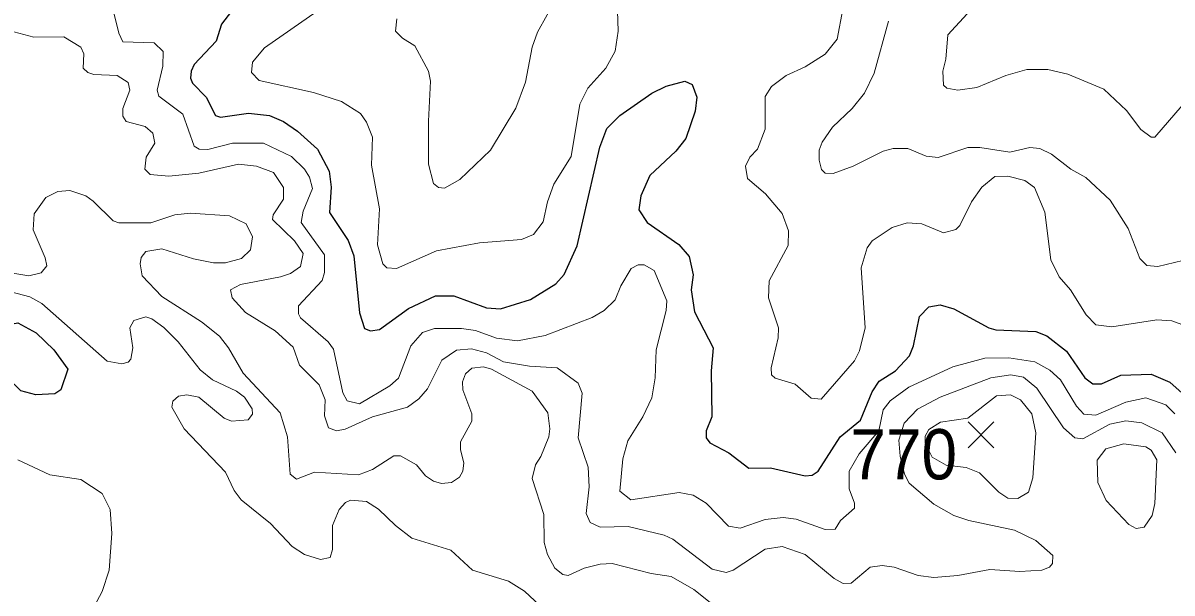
# Model space of a CAD drawing. Extents: x 265 to 291.4, y 7731.5 to 7759.6.
# Drawn here: x 268.956 to 270.786, y 7756.012 to 7756.92 of the extents above; entities that cross this region are included whole.
import ezdxf
from ezdxf.enums import TextEntityAlignment as Align

# ---------------------------------------------------------------- set-up
doc = ezdxf.new("R2010")
doc.units = 0
doc.header["$LTSCALE"] = 0.032
for name, color, linetype, lineweight in [('1', 7, 'Continuous', 25), ('2', 7, 'Continuous', 13), ('21', 7, 'Continuous', 25), ('61', 7, 'Continuous', 13)]:
    doc.layers.add(name, color=color, linetype=linetype, lineweight=lineweight)

msp = doc.modelspace()

# ---------------------------------------------------------------- linework, layer by layer
at = {"layer": '1'}
for points in [[(269.2883, 7756.9383), (269.2724, 7756.9176), (269.2637, 7756.8906), (269.2287, 7756.8532), (269.2239, 7756.8429), (269.2231, 7756.8317), (269.2263, 7756.8238), (269.2478, 7756.8015), (269.2629, 7756.7721), (269.2708, 7756.7697), (269.3154, 7756.776), (269.3488, 7756.7721), (269.3711, 7756.7625), (269.3933, 7756.7474), (269.4252, 7756.7188), (269.4435, 7756.6838), (269.4466, 7756.6583), (269.4443, 7756.6177), (269.4737, 7756.5732), (269.4832, 7756.5485), (269.492, 7756.4579), (269.4999, 7756.4332), (269.5095, 7756.4292), (269.5238, 7756.4316), (269.5699, 7756.465), (269.6129, 7756.4849), (269.6423, 7756.4849), (269.6941, 7756.4658), (269.7163, 7756.4642), (269.7641, 7756.4793), (269.8046, 7756.504), (269.8181, 7756.5191), (269.8388, 7756.5645), (269.8746, 7756.722), (269.8857, 7756.7514), (269.9064, 7756.7721), (269.9573, 7756.8078), (269.9804, 7756.819), (270.0098, 7756.8269), (270.0218, 7756.8214), (270.0289, 7756.8015), (270.0265, 7756.7792), (270.0114, 7756.7355), (269.9955, 7756.7156), (269.9542, 7756.6766), (269.9398, 7756.644), (269.9367, 7756.6217), (269.9502, 7756.6018), (270.0003, 7756.5668), (270.017, 7756.5477), (270.0234, 7756.5183), (270.0202, 7756.4944), (270.0257, 7756.4594), (270.0552, 7756.4022), (270.052, 7756.3656), (270.0528, 7756.2924), (270.044, 7756.2701), (270.044, 7756.259), (270.0496, 7756.251)], [(270.2222, 7756.2057), (270.2572, 7756.2606), (270.2898, 7756.2868), (270.3081, 7756.3322), (270.3193, 7756.3489), (270.3455, 7756.3655), (270.3678, 7756.3894), (270.3742, 7756.4054), (270.3837, 7756.4523), (270.3988, 7756.4674), (270.4164, 7756.4706), (270.4386, 7756.4642), (270.4943, 7756.434), (270.5054, 7756.4308), (270.5691, 7756.4284), (270.5866, 7756.4212), (270.6176, 7756.3966), (270.647, 7756.3544), (270.6597, 7756.3449), (270.6733, 7756.3449), (270.7043, 7756.3584), (270.7528, 7756.36), (270.7823, 7756.3473), (270.8021, 7756.3298)], [(270.0496, 7756.251), (270.0799, 7756.2351), (270.1117, 7756.2104), (270.1467, 7756.2112), (270.2016, 7756.1985), (270.2127, 7756.1993), (270.2222, 7756.2057)]]:
    msp.add_lwpolyline(points, dxfattribs=at)
msp.add_lwpolyline([(268.9121, 7756.4228), (268.9192, 7756.4316), (268.9336, 7756.4395), (268.9479, 7756.4419), (268.9773, 7756.426), (269.0052, 7756.399), (269.0274, 7756.368), (269.0163, 7756.3353), (269.0067, 7756.329), (268.9765, 7756.3274), (268.9526, 7756.3337), (268.9296, 7756.356), (268.9129, 7756.3815)], close=True, dxfattribs=at)
at = {"layer": '2'}
for points in [[(269.4244, 7756.9383), (269.3409, 7756.8802), (269.3218, 7756.8572), (269.3202, 7756.8405), (269.3321, 7756.8278), (269.4188, 7756.8087), (269.4634, 7756.7943), (269.4936, 7756.7752), (269.5031, 7756.7617), (269.5127, 7756.7379), (269.5111, 7756.6933), (269.5238, 7756.6233), (269.5206, 7756.566), (269.5294, 7756.5358), (269.5357, 7756.5294), (269.5509, 7756.5286), (269.6145, 7756.5565), (269.6829, 7756.5692), (269.7497, 7756.5748), (269.7688, 7756.5827), (269.7847, 7756.6026), (269.7911, 7756.6345), (269.8014, 7756.6631), (269.8293, 7756.7068), (269.8428, 7756.7904), (269.8555, 7756.8158), (269.8842, 7756.8476), (269.8993, 7756.8747), (269.9041, 7756.9065), (269.9025, 7756.955)], [(269.8062, 7756.9606), (269.7752, 7756.9049), (269.7672, 7756.8811), (269.7561, 7756.8254), (269.741, 7756.784), (269.7004, 7756.7172), (269.6519, 7756.6702), (269.6272, 7756.6567), (269.6177, 7756.6575), (269.6097, 7756.6639), (269.6018, 7756.6949), (269.6018, 7756.7633), (269.6049, 7756.827), (269.6018, 7756.8429), (269.5803, 7756.8834), (269.5604, 7756.8954), (269.5493, 7756.9065), (269.5516, 7756.9264)], [(270.4784, 7756.9542), (270.4291, 7756.9009), (270.4259, 7756.862), (270.4211, 7756.8429), (270.4219, 7756.8206), (270.4275, 7756.8158), (270.445, 7756.8126), (270.4752, 7756.8166), (270.5214, 7756.8357), (270.5548, 7756.8453), (270.5882, 7756.8453), (270.62, 7756.8381), (270.6773, 7756.8142), (270.7131, 7756.78), (270.7361, 7756.7498), (270.7528, 7756.7379), (270.7584, 7756.7379), (270.8021, 7756.788)], [(269.1014, 7756.9335), (269.1086, 7756.9033), (269.1149, 7756.8898), (269.165, 7756.8882), (269.1794, 7756.8739), (269.1786, 7756.8508), (269.1698, 7756.8126), (269.1722, 7756.8031), (269.2104, 7756.7744), (269.2287, 7756.7235), (269.2366, 7756.7188), (269.2502, 7756.718), (269.2899, 7756.7283), (269.3393, 7756.7283), (269.3838, 7756.7068), (269.4045, 7756.6869), (269.4124, 7756.6742), (269.4172, 7756.6559), (269.4021, 7756.6201), (269.3989, 7756.6018), (269.4363, 7756.5501), (269.4363, 7756.5223), (269.4323, 7756.5096), (269.3949, 7756.469), (269.3949, 7756.4563), (269.3981, 7756.4499), (269.4419, 7756.4117), (269.4506, 7756.3998), (269.4657, 7756.3306), (269.4721, 7756.3178), (269.492, 7756.3131), (269.5405, 7756.3417), (269.554, 7756.3536), (269.5739, 7756.4054), (269.5922, 7756.4268), (269.6113, 7756.4332), (269.6543, 7756.4332), (269.6766, 7756.43), (269.71, 7756.4173), (269.7434, 7756.4133), (269.7879, 7756.422), (269.8627, 7756.4507), (269.8818, 7756.4618), (269.8993, 7756.4785), (269.908, 7756.5008), (269.9247, 7756.5287), (269.9359, 7756.5342), (269.9454, 7756.5342), (269.9613, 7756.5255), (269.9812, 7756.4769), (269.9804, 7756.4618), (269.9645, 7756.399), (269.9629, 7756.3544), (269.9573, 7756.3226), (269.943, 7756.2924), (269.9192, 7756.2542), (269.9112, 7756.2256), (269.9064, 7756.1739), (269.9239, 7756.1603), (270.0011, 7756.1715), (270.0234, 7756.1675), (270.0441, 7756.1548), (270.0798, 7756.1182)], [(270.2616, 7756.9415), (270.2525, 7756.8938), (270.2334, 7756.8699), (270.2016, 7756.85), (270.1713, 7756.8357), (270.1483, 7756.8182), (270.1379, 7756.8023), (270.1379, 7756.7506), (270.126, 7756.7188), (270.1133, 7756.706), (270.1069, 7756.6917), (270.1101, 7756.6718), (270.1387, 7756.6472), (270.165, 7756.6162), (270.1753, 7756.5883), (270.1745, 7756.5652), (270.1443, 7756.5088), (270.1435, 7756.4817), (270.1594, 7756.434), (270.1586, 7756.4181), (270.1475, 7756.3704), (270.1483, 7756.3592)], [(270.2238, 7756.7172), (270.2286, 7756.7299), (270.2453, 7756.7538), (270.2763, 7756.7832), (270.2962, 7756.8079), (270.3113, 7756.8397), (270.3344, 7756.9224)], [(269.1507, 7756.7546), (269.1205, 7756.7625), (269.1149, 7756.7713), (269.1149, 7756.7832), (269.1261, 7756.8126), (269.1237, 7756.8246), (269.1062, 7756.8357), (269.0688, 7756.8373), (269.0593, 7756.8405), (269.0521, 7756.8476), (269.0529, 7756.8707), (269.0481, 7756.8811), (269.0211, 7756.8977), (268.9733, 7756.8969), (268.9415, 7756.9057)], [(269.1881, 7756.6758), (269.1587, 7756.6782), (269.1499, 7756.687), (269.1523, 7756.706), (269.1658, 7756.7283), (269.1627, 7756.7442), (269.1507, 7756.7546)], [(270.3257, 7756.7156), (270.2779, 7756.6917), (270.2461, 7756.6798), (270.2334, 7756.6806), (270.2278, 7756.6862), (270.2238, 7756.7013), (270.2238, 7756.7172)], [(270.803, 7756.5414), (270.7632, 7756.5318), (270.7457, 7756.5334), (270.7345, 7756.5446), (270.7162, 7756.5923), (270.6876, 7756.6376), (270.6486, 7756.6734), (270.6248, 7756.6869), (270.5937, 7756.7108), (270.5754, 7756.7196), (270.5595, 7756.7211), (270.5277, 7756.714), (270.48, 7756.7211), (270.4609, 7756.7211), (270.4132, 7756.7052), (270.3941, 7756.7076), (270.3654, 7756.7196), (270.3416, 7756.7196), (270.3257, 7756.7156)], [(270.7918, 7756.2351), (270.7703, 7756.2669), (270.7377, 7756.2828), (270.7123, 7756.286), (270.6868, 7756.2805), (270.6439, 7756.2574), (270.6311, 7756.259), (270.6128, 7756.2749), (270.5707, 7756.3377), (270.5492, 7756.3552), (270.5293, 7756.3592), (270.4975, 7756.3544), (270.4164, 7756.3234), (270.3806, 7756.3043), (270.3591, 7756.2821), (270.3508, 7756.255), (270.3528, 7756.2298), (270.3601, 7756.2007), (270.3674, 7756.1868), (270.4068, 7756.1532), (270.4386, 7756.1349), (270.4625, 7756.1269), (270.5349, 7756.1118), (270.5691, 7756.0951), (270.5961, 7756.0713), (270.5953, 7756.0585), (270.5906, 7756.053), (270.5786, 7756.0482), (270.5436, 7756.0458), (270.4959, 7756.049), (270.445, 7756.0394), (270.4068, 7756.0362), (270.3814, 7756.0394), (270.3432, 7756.0529), (270.3241, 7756.0553), (270.305, 7756.0529), (270.2747, 7756.0275), (270.262, 7756.0267), (270.2477, 7756.0346), (270.2016, 7756.0728), (270.165, 7756.0856), (270.1379, 7756.0816), (270.087, 7756.0482), (270.0759, 7756.0442), (270.0536, 7756.0498), (269.9908, 7756.0975), (269.9772, 7756.1039), (269.92, 7756.1174), (269.8754, 7756.1166), (269.8595, 7756.1237), (269.8531, 7756.1381), (269.8579, 7756.181), (269.8563, 7756.212), (269.8404, 7756.259), (269.8468, 7756.3298), (269.8404, 7756.3457), (269.807, 7756.3703), (269.7625, 7756.3727), (269.7211, 7756.3799), (269.6941, 7756.3942), (269.6702, 7756.4006), (269.6463, 7756.3982), (269.6233, 7756.3823), (269.6002, 7756.3369), (269.5866, 7756.321), (269.5684, 7756.3075), (269.5127, 7756.2924), (269.4689, 7756.2725), (269.4554, 7756.2701), (269.4427, 7756.2749), (269.4363, 7756.294), (269.4371, 7756.3194), (269.4276, 7756.3433), (269.3965, 7756.3743), (269.3862, 7756.403), (269.3576, 7756.4292), (269.3106, 7756.4586), (269.2891, 7756.4817), (269.2868, 7756.4944), (269.3027, 7756.5032), (269.3663, 7756.5151), (269.3822, 7756.5207), (269.3981, 7756.5318), (269.4021, 7756.5525), (269.3886, 7756.5724), (269.3536, 7756.6066), (269.3544, 7756.6138), (269.3711, 7756.6392), (269.3711, 7756.6575), (269.3552, 7756.6814), (269.3281, 7756.6917), (269.2995, 7756.6949), (269.2359, 7756.6806), (269.1881, 7756.6758)], [(270.2883, 7756.3974), (270.297, 7756.434), (270.2907, 7756.5295), (270.3002, 7756.5613), (270.3081, 7756.5724), (270.34, 7756.5939), (270.3639, 7756.601), (270.3877, 7756.5994), (270.4219, 7756.5851), (270.4418, 7756.5907), (270.4482, 7756.5971), (270.4665, 7756.6345), (270.4832, 7756.6583), (270.5038, 7756.675), (270.5245, 7756.6758), (270.5516, 7756.6686), (270.5667, 7756.6575), (270.5834, 7756.6185), (270.5929, 7756.5422), (270.6064, 7756.5151), (270.624, 7756.4944), (270.6494, 7756.4547), (270.6645, 7756.4387), (270.69, 7756.4356), (270.7616, 7756.4467), (270.7855, 7756.4451), (270.8014, 7756.4395)], [(269.7911, 7756.0728), (269.7863, 7756.0919), (269.7855, 7756.1365), (269.7672, 7756.1938), (269.772, 7756.216), (269.7807, 7756.2288), (269.7935, 7756.2606), (269.7951, 7756.2733), (269.7919, 7756.2988), (269.7672, 7756.333), (269.702, 7756.368), (269.6893, 7756.3719), (269.671, 7756.3695), (269.6606, 7756.3608), (269.6559, 7756.3481), (269.6567, 7756.3354), (269.671, 7756.2972), (269.671, 7756.2852), (269.6527, 7756.2526), (269.6527, 7756.2399), (269.6582, 7756.2192), (269.6567, 7756.2057), (269.6511, 7756.1961), (269.6384, 7756.1874), (269.6225, 7756.1858), (269.6097, 7756.1898), (269.597, 7756.1985), (269.5827, 7756.216), (269.5572, 7756.2303), (269.5469, 7756.2303), (269.5127, 7756.2081), (269.4904, 7756.2001), (269.4204, 7756.2041), (269.3918, 7756.1929), (269.3814, 7756.2009), (269.3774, 7756.2606), (269.3655, 7756.2988), (269.3066, 7756.3616), (269.2836, 7756.4022), (269.2693, 7756.4205), (269.2406, 7756.4435), (269.177, 7756.4841), (269.146, 7756.5167), (269.1428, 7756.5358), (269.1444, 7756.5462), (269.1515, 7756.5557), (269.177, 7756.5597), (269.2279, 7756.5438), (269.2597, 7756.5374), (269.2788, 7756.5374), (269.3043, 7756.5446), (269.3186, 7756.5581), (269.3218, 7756.5788), (269.3114, 7756.5995), (269.2852, 7756.6122), (269.2231, 7756.6169), (269.1977, 7756.6138), (269.1595, 7756.601), (269.1086, 7756.601), (269.0998, 7756.6042), (269.068, 7756.636), (269.0561, 7756.644), (269.0306, 7756.6527), (269.0115, 7756.6511), (268.9924, 7756.6416), (268.9741, 7756.6154), (268.9725, 7756.5899), (268.9916, 7756.5454), (268.994, 7756.5326), (268.9853, 7756.5215), (268.9654, 7756.5167), (268.9336, 7756.5223)], [(268.9161, 7756.4968), (268.967, 7756.4833), (268.9861, 7756.473), (269.0903, 7756.3807), (269.1133, 7756.3767), (269.1237, 7756.3791), (269.1277, 7756.3839), (269.1308, 7756.4022), (269.1261, 7756.434), (269.1324, 7756.4459), (269.1515, 7756.4515), (269.1611, 7756.4483), (269.1802, 7756.4348), (269.2032, 7756.4117), (269.2382, 7756.3672), (269.2581, 7756.3513), (269.2963, 7756.333), (269.309, 7756.3234), (269.321, 7756.3051), (269.3218, 7756.2964), (269.3146, 7756.2876), (269.2884, 7756.2852), (269.2764, 7756.29), (269.2359, 7756.3234), (269.2168, 7756.3274), (269.204, 7756.325), (269.1945, 7756.317), (269.1929, 7756.3075), (269.2128, 7756.2733), (269.2788, 7756.2041), (269.2923, 7756.1747), (269.3035, 7756.1603), (269.3504, 7756.1222), (269.3846, 7756.0856), (269.4045, 7756.0728), (269.43, 7756.0649), (269.4451, 7756.0681), (269.449, 7756.0808), (269.449, 7756.119), (269.4594, 7756.1444), (269.4697, 7756.1556), (269.4777, 7756.1595), (269.5031, 7756.1572), (269.5222, 7756.1452), (269.5493, 7756.119), (269.5755, 7756.0991), (269.6376, 7756.08), (269.6718, 7756.0482), (269.7291, 7756.0307), (269.7545, 7756.0148), (269.7871, 7755.9845)], [(270.1483, 7756.3592), (270.1538, 7756.3536), (270.1857, 7756.3441), (270.2111, 7756.3218), (270.227, 7756.3202), (270.2803, 7756.3815), (270.2883, 7756.3974)], [(270.2493, 7756.1134), (270.258, 7756.1269), (270.2803, 7756.1468), (270.2803, 7756.1548), (270.2716, 7756.1778), (270.2716, 7756.2057), (270.2875, 7756.2335), (270.3192, 7756.2699), (270.3257, 7756.3035), (270.3368, 7756.3179), (270.367, 7756.3393), (270.437, 7756.3719), (270.4879, 7756.3855), (270.5261, 7756.3862), (270.5675, 7756.3799), (270.5914, 7756.3664), (270.6081, 7756.3513), (270.6335, 7756.3091), (270.6455, 7756.2964), (270.6645, 7756.2948), (270.7123, 7756.3155), (270.7441, 7756.3226), (270.7759, 7756.3115), (270.7902, 7756.2972)], [(268.9129, 7755.5677), (268.9606, 7755.555), (268.9773, 7755.555), (268.9845, 7755.5653), (268.9932, 7755.5892), (269.0171, 7755.6186), (269.0139, 7755.6321), (269.0012, 7755.656), (268.9924, 7755.6878), (268.9877, 7755.7944), (268.9892, 7755.831), (269.0004, 7755.8787), (269.0155, 7755.9106), (269.0569, 7755.9662), (269.0823, 7756.014), (269.0935, 7756.0482), (269.0974, 7756.1063), (269.095, 7756.1444), (269.0823, 7756.1699), (269.0481, 7756.1922), (268.9988, 7756.2001), (268.9479, 7756.224)], [(270.0798, 7756.1182), (270.0982, 7756.115), (270.1379, 7756.1285), (270.1666, 7756.1317), (270.1873, 7756.1293), (270.2334, 7756.1126), (270.2493, 7756.1134)], [(269.8945, 7756.0585), (269.8754, 7756.0577), (269.85, 7756.0514), (269.8245, 7756.0394), (269.8158, 7756.041), (269.803, 7756.0514), (269.7911, 7756.0728)], [(270.0504, 7755.9965), (270.0242, 7756.0171), (269.9884, 7756.0378), (269.9566, 7756.0426), (269.8945, 7756.0585)]]:
    msp.add_lwpolyline(points, dxfattribs=at)
for points in [[(270.4581, 7756.2113), (270.4263, 7756.2152), (270.4038, 7756.2278), (270.3925, 7756.2504), (270.3925, 7756.2616), (270.3985, 7756.2722), (270.4171, 7756.2836), (270.4609, 7756.29), (270.5062, 7756.3258), (270.5285, 7756.3274), (270.5444, 7756.3194), (270.5627, 7756.2972), (270.5691, 7756.2669), (270.5643, 7756.1953), (270.5571, 7756.1723), (270.5404, 7756.1619), (270.5245, 7756.1627), (270.5102, 7756.1723), (270.4792, 7756.2033)], [(270.6669, 7756.2232), (270.6805, 7756.2415), (270.7091, 7756.2494), (270.7441, 7756.2447), (270.7528, 7756.2391), (270.7616, 7756.224), (270.7584, 7756.154), (270.7544, 7756.1349), (270.7417, 7756.1166), (270.729, 7756.1142), (270.717, 7756.1206), (270.6812, 7756.1588), (270.6677, 7756.1874)]]:
    msp.add_lwpolyline(points, close=True, dxfattribs=at)
at = {"layer": '21'}
for p, q in [((270.4611, 7756.2842), (270.5023, 7756.243)), ((270.5023, 7756.2842), (270.4611, 7756.243))]:
    msp.add_line(p, q, dxfattribs=at)

# ---------------------------------------------------------------- texts
at = {"layer": '61', "width": 0.95}
msp.add_text('770', height=0.08, dxfattribs=at).set_placement((270.3587, 7756.1926), align=Align.CENTER)

doc.saveas('drawing.dxf')
